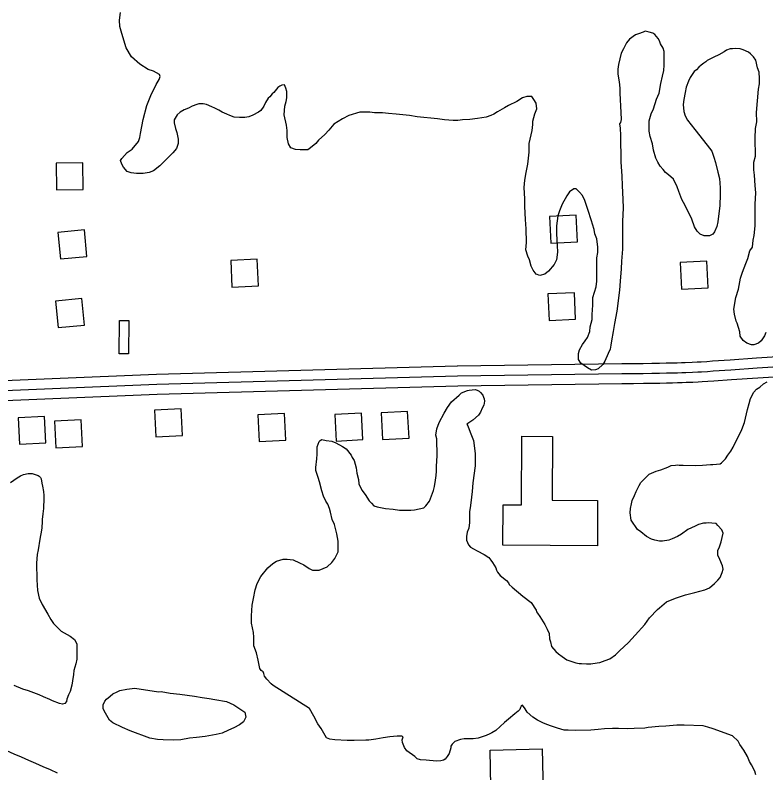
# Model space of a CAD drawing. Extents: x 3313442 to 3351311, y 721974 to 747360.
# Drawn here: x 3330551 to 3331679, y 740522 to 741661 of the extents above; entities that cross this region are included whole.
import ezdxf

# ---------------------------------------------------------------- set-up
doc = ezdxf.new("R2010")
doc.units = 0
for name, color, linetype in [('V-BLDG-OTLN', 7, 'Continuous'), ('V-ROAD-CNTR', 7, 'Continuous'), ('V-SITE-VEGE', 7, 'Continuous')]:
    doc.layers.add(name, color=color, linetype=linetype)

msp = doc.modelspace()

# ---------------------------------------------------------------- linework, layer by layer
at = {"layer": 'V-BLDG-OTLN'}
for points in [[(3330612.5, 741438.6), (3330612.9, 741398.6), (3330652.9, 741399), (3330652.4, 741439)], [(3331356, 741318.4), (3331396, 741320.4), (3331394, 741360.3), (3331354.1, 741358.4)], [(3330618.8, 741294.6), (3330658.6, 741298.4), (3330654.8, 741338.2), (3330615, 741334.4)], [(3330876.7, 741252.2), (3330916.7, 741254.2), (3330914.7, 741294.1), (3330874.8, 741292.1)], [(3331552.4, 741249.1), (3331592.4, 741251.1), (3331590.4, 741291.1), (3331550.4, 741289.1)], [(3331353.4, 741201.9), (3331393.3, 741203.9), (3331391.4, 741243.8), (3331351.4, 741241.9)], [(3330615.2, 741191.4), (3330655, 741195.1), (3330651.2, 741235), (3330611.4, 741231.2)], [(3330707.1, 741151.8), (3330707.4, 741201.8), (3330721.4, 741201.8), (3330721.1, 741151.8)], [(3330800.1, 741068.9), (3330760.2, 741066.9), (3330762.2, 741026.9), (3330802.2, 741029)], [(3330955.5, 741062), (3330915.5, 741060), (3330917.5, 741020.1), (3330957.5, 741022.1)], [(3331071.2, 741062.7), (3331031.3, 741060.7), (3331033.3, 741020.7), (3331073.2, 741022.8)], [(3331140.8, 741065.2), (3331100.9, 741063.1), (3331102.9, 741023.2), (3331142.9, 741025.2)], [(3330595, 741057.8), (3330555.1, 741055.8), (3330557.1, 741015.9), (3330597, 741017.9)], [(3330649.9, 741052.5), (3330609.9, 741050.4), (3330611.9, 741010.5), (3330651.9, 741012.5)], [(3331426, 740863.3), (3331284.1, 740864), (3331284.4, 740924.9), (3331311.7, 740924.8), (3331312.2, 741027.9), (3331358.5, 741027.6), (3331358, 740931.8), (3331426.3, 740931.5)], [(3331637.9, 740354.6), (3331420.7, 740350.2), (3331420.3, 740367.5), (3331268.5, 740364.4), (3331264.6, 740556.1), (3331343.2, 740557.8), (3331345, 740470.6), (3331382.5, 740471.4), (3331383.8, 740406.8), (3331397.1, 740407.1), (3331397.6, 740382.9), (3331419.6, 740383.4), (3331419.3, 740397.5), (3331636.9, 740402)]]:
    msp.add_lwpolyline(points, close=True, dxfattribs=at)
at = {"layer": 'V-ROAD-CNTR'}
for points in [[(3331462.8, 741137.3), (3331479.9, 741137.4), (3331494.8, 741137.5), (3331507.9, 741137.7), (3331519.3, 741137.9), (3331529.3, 741138.1), (3331538.1, 741138.3), (3331545.7, 741138.5), (3331552.4, 741138.7), (3331558.2, 741138.9), (3331568.4, 741139.4), (3331576.1, 741139.7), (3331581.8, 741140), (3331590.4, 741140.5), (3331599, 741141.1), (3331625.4, 741142.9), (3331665.2, 741145.7), (3331704.9, 741148.5)], [(3329772.4, 741079.3), (3329990.2, 741091.6), (3330304.1, 741102.2), (3330763.3, 741121.1), (3331215.4, 741133.9)], [(3331215.7, 741133.9), (3331462.6, 741137.3)], [(3331462.8, 741122.3), (3331480, 741122.4), (3331495, 741122.5), (3331508.1, 741122.7), (3331519.6, 741122.9), (3331529.7, 741123.1), (3331538.5, 741123.3), (3331546.2, 741123.5), (3331552.9, 741123.7), (3331558.8, 741123.9), (3331569.1, 741124.4), (3331576.8, 741124.7), (3331582.6, 741125), (3331591.3, 741125.5), (3331600, 741126.1), (3331626.5, 741127.9), (3331666.2, 741130.7), (3331706, 741133.5)], [(3329773.3, 741064.3), (3329990.9, 741076.6), (3330304.6, 741087.2), (3330763.8, 741106.1), (3331215.9, 741118.9)], [(3331215.9, 741118.9), (3331462.8, 741122.3)], [(3331462.9, 741107.3), (3331480.1, 741107.4), (3331495.2, 741107.5), (3331508.3, 741107.7), (3331519.9, 741107.9), (3331530, 741108.1), (3331538.9, 741108.3), (3331546.6, 741108.5), (3331553.4, 741108.7), (3331559.4, 741109), (3331569.7, 741109.4), (3331577.6, 741109.8), (3331583.4, 741110.1), (3331592.2, 741110.6), (3331601, 741111.1), (3331627.5, 741113), (3331667.3, 741115.8), (3331707, 741118.5)], [(3331216.1, 741103.9), (3331463.1, 741107.3)], [(3330042.6, 741063.3), (3330305.2, 741072.2), (3330764.3, 741091.1), (3331216.3, 741103.9)]]:
    msp.add_lwpolyline(points, dxfattribs=at)
msp.add_arc((3719291.3, 1621181.8), 962617.2, 246.1745272, 246.1858466, dxfattribs=at)
at = {"layer": 'V-SITE-VEGE'}
for points in [[(3330811.2, 741521.4), (3330804.6, 741518.5), (3330798.6, 741515.2), (3330794.4, 741511.4), (3330789.8, 741503.9), (3330789.8, 741499.2), (3330791.7, 741490.8), (3330793.7, 741484.7), (3330795.6, 741474.4), (3330795.7, 741468.3), (3330793.4, 741460.8), (3330787.8, 741454.2), (3330768.3, 741434.4), (3330758.5, 741426.8), (3330752, 741424.4), (3330743.1, 741422.9), (3330733.3, 741422.8), (3330725.3, 741424.2), (3330719.2, 741426), (3330713.5, 741432.5), (3330711.1, 741437.2), (3330709.2, 741442.3), (3330711, 741445.6), (3330718.9, 741454.6), (3330726.4, 741459.8), (3330736.1, 741471.1), (3330738, 741477.2), (3330739.3, 741482.9), (3330743.4, 741504.4), (3330748.8, 741525.1), (3330754.8, 741540.1), (3330762.6, 741556.6), (3330767.3, 741564.1), (3330768.6, 741568.8), (3330767.7, 741571.6), (3330758.7, 741576.7), (3330750.7, 741579.5), (3330738, 741587.3), (3330725.7, 741598.5), (3330717.7, 741612), (3330710.9, 741633.5), (3330708, 741643.8), (3330707.5, 741653.6), (3330709.3, 741664.9)], [(3331525.7, 741577.7), (3331526.6, 741585.7), (3331526.4, 741606.3), (3331525, 741611.5), (3331520.7, 741618), (3331519.2, 741622.2), (3331517.3, 741625.9), (3331512.6, 741632), (3331509.3, 741633.8), (3331503.7, 741635.6), (3331498, 741637), (3331494.8, 741635.6), (3331487.8, 741633.2), (3331483.1, 741631.3), (3331474.2, 741625.1), (3331469.6, 741619.4), (3331465.5, 741610.5), (3331461.8, 741603.9), (3331457.7, 741586.6), (3331456.8, 741580), (3331456.9, 741572.5), (3331458.8, 741560.8), (3331459.8, 741551.4), (3331459.9, 741543.9), (3331461.5, 741514.9), (3331461.6, 741504.1), (3331460.7, 741499.4), (3331459.3, 741497.5), (3331460.3, 741491), (3331460.9, 741480.2), (3331461.2, 741440.4), (3331462.8, 741418.9), (3331463.4, 741404.8), (3331464.5, 741383.7), (3331464.6, 741371.1), (3331463.8, 741350.9), (3331464, 741321.4), (3331463.7, 741309.2), (3331462.4, 741291.4), (3331462, 741279.7), (3331460.3, 741260.9), (3331459.5, 741247.8), (3331455, 741215.9), (3331451.9, 741197.2), (3331449.7, 741185.4), (3331447.4, 741171.4), (3331446.1, 741164.8), (3331445.2, 741158.7), (3331442.4, 741152.1), (3331437.4, 741140.8), (3331434.1, 741135.6), (3331427.2, 741129.5), (3331423, 741127.6), (3331417.3, 741127.5), (3331411.2, 741130.8), (3331401.3, 741137.7), (3331397.5, 741143.3), (3331397.5, 741152.2), (3331399.3, 741157.8), (3331403.4, 741165.8), (3331407.6, 741171.5), (3331410.9, 741176.2), (3331414.5, 741185.6), (3331415.4, 741192.2), (3331418.1, 741203.4), (3331418.1, 741210.9), (3331419.4, 741225), (3331419.3, 741236.3), (3331424.3, 741252.7), (3331425.2, 741261.1), (3331425, 741284.6), (3331425.4, 741296.3), (3331426.7, 741304.2), (3331426.6, 741312.2), (3331425.1, 741324.8), (3331422.2, 741332.3), (3331421.3, 741338.9), (3331418.9, 741346.8), (3331417.4, 741352), (3331411.6, 741368.8), (3331407.3, 741382.3), (3331403.5, 741389.8), (3331399.3, 741394.9), (3331394.1, 741400), (3331390.8, 741400), (3331384.3, 741395.3), (3331380.1, 741389.6), (3331373.2, 741376.9), (3331369, 741367), (3331366.7, 741359.5), (3331364.5, 741344.5), (3331364.6, 741332.3), (3331365.7, 741314.5), (3331365.8, 741304.7), (3331364.5, 741293.4), (3331361.2, 741285.9), (3331352.4, 741276), (3331346.8, 741271.7), (3331339.4, 741269.8), (3331334.2, 741271.6), (3331329.5, 741277.7)], [(3331632.2, 741211.7), (3331631.2, 741219.2), (3331634.3, 741236.6), (3331638, 741249.3), (3331641.1, 741265.7), (3331644.3, 741274.6), (3331649.4, 741287.8), (3331652.1, 741295.3), (3331655.3, 741306.6), (3331659, 741312.2), (3331660.3, 741322.5), (3331661.7, 741329.6), (3331663.4, 741344.1), (3331663.2, 741376.9), (3331664, 741393.8), (3331663, 741405), (3331662.4, 741420.5), (3331661.4, 741428.4), (3331661.3, 741440.1), (3331663.5, 741449.1), (3331663.3, 741476.2), (3331663.7, 741490.8), (3331665.5, 741500.6), (3331665.4, 741514.7), (3331668.4, 741549.8), (3331669.7, 741557.8), (3331669.6, 741565.8), (3331669.1, 741575.1), (3331666.7, 741581.7), (3331664.3, 741593.4), (3331660.9, 741598.5), (3331656.2, 741603.1), (3331653.4, 741605.5), (3331645.4, 741609.1), (3331640.7, 741610.5), (3331633.7, 741610.9), (3331629, 741610.4), (3331625.7, 741610.4), (3331620.1, 741608.5), (3331616.4, 741606.1), (3331608.4, 741601.4), (3331601, 741598), (3331591.2, 741592.8), (3331588.8, 741590.9), (3331586, 741589), (3331581.9, 741585.7), (3331578.6, 741582.8), (3331574.9, 741578.6), (3331571.6, 741576.2), (3331565.6, 741567.3), (3331562.8, 741561.6), (3331559.6, 741552.7), (3331557.8, 741544.7), (3331556, 741534.4), (3331555.2, 741526.9), (3331556.2, 741516.1), (3331558.1, 741509.6), (3331561.4, 741503.1), (3331572.3, 741489.1), (3331590.8, 741465.8), (3331597.9, 741456.5), (3331601.2, 741447.6), (3331603.6, 741439.7), (3331607, 741425.2), (3331609.5, 741415.4), (3331610.5, 741401.3), (3331610.6, 741391.5), (3331610.3, 741375.1), (3331607.2, 741350.2), (3331605.8, 741343.2), (3331602.1, 741335.2), (3331599.8, 741331.9), (3331594.7, 741329), (3331586.7, 741329), (3331580.6, 741331.7), (3331575.9, 741336.4), (3331572.1, 741342.9), (3331567.8, 741354.1), (3331557.8, 741375.1), (3331553, 741384), (3331548.2, 741396.1), (3331545.8, 741403.1), (3331540.6, 741414.3), (3331533, 741420.8), (3331528.3, 741424.5), (3331525, 741429.2), (3331520.3, 741433.8), (3331517, 741439.9), (3331514.1, 741446), (3331510.3, 741458.1), (3331508.8, 741467.5), (3331505.4, 741478.7), (3331503.9, 741486.7), (3331503.8, 741502.1), (3331507, 741512.5), (3331510.2, 741520.4), (3331514.8, 741534.5), (3331518.9, 741543.9), (3331521.2, 741558.5), (3331523.9, 741569.3), (3331525.7, 741577.7)], [(3331329.5, 741277.7), (3331326.6, 741283.8), (3331324.2, 741293.1), (3331321.3, 741298.7), (3331318.4, 741308.1), (3331319.3, 741319.3), (3331319.1, 741339.9), (3331318.1, 741354), (3331317, 741373.6), (3331316.9, 741384.9), (3331315.8, 741401.7), (3331316.7, 741413), (3331318.9, 741424.7), (3331321.6, 741436.9), (3331323.3, 741454.8), (3331323.7, 741467.9), (3331326.4, 741481), (3331328.2, 741487.6), (3331329.1, 741496.5), (3331329.1, 741501.7), (3331332.2, 741512.9), (3331335, 741520.4), (3331334, 741528.9), (3331330.7, 741534), (3331327.4, 741538.7), (3331319.9, 741538.6), (3331313.3, 741536.7), (3331304.9, 741531.4), (3331292.3, 741525.3), (3331286.3, 741521.5), (3331276, 741515.7), (3331270.4, 741512), (3331265.7, 741510), (3331258.7, 741507.6), (3331245.6, 741505.7), (3331234.4, 741504.2), (3331223.2, 741503.6), (3331216.1, 741502.6), (3331209.1, 741502.6), (3331196.4, 741503.9), (3331185.7, 741505.2), (3331155.2, 741508.2), (3331143.5, 741510), (3331123.3, 741512.2), (3331112, 741513), (3331103.1, 741514.4), (3331090.9, 741514.3), (3331083.9, 741515.1), (3331068.9, 741515), (3331052.6, 741510.2), (3331042.8, 741505.4), (3331029.7, 741496.9), (3331022.3, 741487.9), (3331016.2, 741481.8), (3331006.9, 741473.3), (3331002.8, 741468.1), (3330994.8, 741461.5), (3330990.7, 741458.6), (3330979.4, 741458.5), (3330972.4, 741459), (3330965.3, 741461.7), (3330961.5, 741467.8), (3330959.6, 741477.1), (3330959.5, 741487.4), (3330958.5, 741495.4), (3330955.1, 741511.3), (3330956.4, 741524), (3330958.2, 741531), (3330959.1, 741536.6), (3330959, 741546.5), (3330957.6, 741551.1), (3330955.7, 741556.3), (3330951.5, 741555.8), (3330948.7, 741554.3), (3330945.4, 741552.4), (3330943.5, 741549.6), (3330939.8, 741544.9), (3330937, 741542.5), (3330933.8, 741538.3), (3330931, 741536.4), (3330927.3, 741529.8), (3330924.5, 741524.2), (3330919.9, 741517.6), (3330916.6, 741515.2), (3330908.2, 741510.5), (3330902.2, 741508.1), (3330896.1, 741507.1), (3330888.1, 741507), (3330880.2, 741507.9), (3330873.6, 741510.2), (3330868.9, 741512), (3330861.8, 741515.2), (3330857.1, 741518), (3330851, 741521.2), (3330846.3, 741523.1), (3330838.3, 741526.8), (3330833.6, 741527.7), (3330827.1, 741527.6), (3330823.8, 741526.6), (3330816.8, 741524.2), (3330811.2, 741521.4)], [(3331679.3, 741184), (3331677.4, 741178.8), (3331672.3, 741171.3), (3331668.1, 741168), (3331661.1, 741165.6), (3331657.9, 741165.5), (3331650.8, 741167.8), (3331645.2, 741172), (3331640.9, 741178.5), (3331640.4, 741185.1), (3331636, 741197.7), (3331634.6, 741201), (3331632.2, 741211.7)], [(3331618.5, 740994.2), (3331622.2, 740999.4), (3331626.8, 741005.5), (3331630, 741011.6), (3331643.4, 741038), (3331647.1, 741048.8), (3331650.3, 741061.5), (3331651.6, 741068), (3331654.3, 741077.4), (3331656.2, 741084.5), (3331661.2, 741094.4), (3331665.4, 741098.6), (3331670.1, 741101.9), (3331675.7, 741106.7), (3331681.3, 741109.5)], [(3331014.1, 740937.8), (3331011.6, 740945.8), (3331008.3, 740959.3), (3331006.3, 740965.9), (3331003, 740976.6), (3331002.9, 740980.8), (3331004.2, 740994), (3331004.6, 741001), (3331004.6, 741012.2), (3331007.8, 741019.8), (3331009.2, 741021.6), (3331012, 741023.1), (3331018.5, 741021.7), (3331027, 741020.4), (3331032.6, 741018.1), (3331043, 741012.5), (3331048.6, 741008.8), (3331055.7, 740999.5), (3331057.6, 740995.8), (3331060.5, 740991.6), (3331063.4, 740980.4), (3331064.4, 740972.4), (3331066.8, 740963.1), (3331067.3, 740956.5), (3331072.1, 740946.7), (3331076.8, 740940.2), (3331083, 740930.9), (3331086.3, 740927.2), (3331090.1, 740923.4), (3331094.8, 740921.6), (3331107.4, 740919.4), (3331119.2, 740918.1), (3331128.5, 740916.7), (3331145.4, 740916.9), (3331151, 740917.4), (3331165.1, 740920.3), (3331168.3, 740923.1), (3331173.4, 740930.2), (3331179.4, 740946.2), (3331181.2, 740952.3), (3331182.5, 740962.1), (3331183.9, 740968.7), (3331184.3, 740975.3), (3331184.2, 740982.8), (3331185, 740998.7), (3331184.8, 741024), (3331183.4, 741029.6), (3331184.7, 741039), (3331188.4, 741048.4), (3331195.8, 741062.5), (3331200.9, 741071), (3331206.9, 741079.5), (3331218, 741089.9), (3331221.8, 741093.2), (3331230.6, 741096.5), (3331233.4, 741097), (3331242.3, 741098), (3331245.2, 741097.1), (3331248.5, 741095.7), (3331250.3, 741093.9), (3331253.7, 741089.7), (3331254.6, 741086.9), (3331256, 741084.1), (3331256.1, 741080.8), (3331255.2, 741074.7), (3331252.9, 741070), (3331250.1, 741063.9), (3331247.3, 741059.6), (3331239, 741052.1), (3331229.6, 741045.9), (3331231.1, 741043.6), (3331234.9, 741034.2), (3331239.7, 741021.6), (3331242.2, 741002), (3331242.3, 740983.2), (3331238.8, 740957.9), (3331238, 740944.8), (3331236.6, 740936.3), (3331235.3, 740923.7), (3331234, 740914.3), (3331233.6, 740903.5), (3331233.6, 740898.4), (3331232.8, 740889.9), (3331230.5, 740883.8), (3331229.1, 740877.2), (3331229.2, 740871.6), (3331232.5, 740864.6), (3331235.3, 740861.4), (3331239.6, 740858.6), (3331245.2, 740855.8), (3331255.6, 740850.3), (3331262.6, 740845.6), (3331266, 740841.5), (3331268.3, 740838.2), (3331273.1, 740830.3), (3331274.5, 740826.5), (3331275.9, 740823.7), (3331279.7, 740818.6), (3331289.6, 740811.2), (3331292.5, 740807.5), (3331293.4, 740805.1)], [(3331293.4, 740805.1), (3331297.7, 740800.9), (3331313.7, 740787.5), (3331326.4, 740777.8), (3331334, 740766.6), (3331334.5, 740763.8), (3331335.9, 740761.9), (3331339.3, 740756.8), (3331346.9, 740744.7), (3331350.7, 740737.7), (3331353.5, 740731.6), (3331354.1, 740723.2), (3331355.5, 740719), (3331357, 740711.9), (3331363.6, 740704.5), (3331367.8, 740700.8), (3331373, 740696.6), (3331380.1, 740692), (3331386.2, 740689.7), (3331393.7, 740687.4), (3331398.4, 740686.5), (3331402.1, 740686.5), (3331409.6, 740685.6), (3331416.2, 740685.7), (3331425.6, 740687.2), (3331429.8, 740687.7), (3331437.7, 740690.6), (3331444.7, 740693.4), (3331453.1, 740699.1), (3331459.2, 740705.3), (3331472.6, 740718), (3331482.9, 740728.9), (3331497.3, 740744.9), (3331504.2, 740754.8), (3331516.3, 740767.6), (3331519.5, 740769.9), (3331529.8, 740778.9), (3331543.3, 740784.6), (3331558.3, 740789.5), (3331572.3, 740792.8), (3331587.3, 740797.2), (3331594.3, 740800.1), (3331602.2, 740806.7), (3331607.3, 740811.4), (3331610.5, 740815.6), (3331613.8, 740823.2), (3331615.1, 740828.3), (3331614.1, 740833), (3331609.9, 740842.8), (3331607, 740848.9), (3331606.9, 740856.4), (3331609.7, 740861.6), (3331612, 740869.1), (3331615.2, 740882.2), (3331613.2, 740887.3), (3331607.1, 740893.9), (3331604.7, 740896.7), (3331598.2, 740897.1), (3331593.5, 740898), (3331589.3, 740897), (3331585.5, 740897), (3331578, 740895), (3331572.9, 740892.6), (3331562.2, 740887.9), (3331552.4, 740880.8), (3331546.3, 740877.4), (3331538.4, 740873.6), (3331533.2, 740871.7), (3331523.9, 740870.2), (3331519.2, 740870.2), (3331512.6, 740871.5), (3331507.5, 740873.4), (3331499.9, 740877.1), (3331491.5, 740884), (3331486.3, 740887.7), (3331476.8, 740901.7), (3331475.3, 740912.9), (3331475.7, 740919.5), (3331477.1, 740926.5), (3331478.4, 740931.2), (3331481.6, 740938.8), (3331484.4, 740944.9), (3331489, 740953.8), (3331491.3, 740958.5), (3331499.2, 740966.6), (3331503.9, 740970.8), (3331514.6, 740975.6), (3331521.6, 740977.5), (3331531.9, 740981.3), (3331537, 740983.7), (3331543.6, 740984.2), (3331546.4, 740985.2), (3331548.7, 740984.3), (3331554.8, 740984.3), (3331574, 740984), (3331583.9, 740984.6), (3331596.1, 740985.6), (3331599.8, 740985.6), (3331610.6, 740986.7), (3331612.4, 740988.1), (3331618.5, 740994.2)], [(3330544, 740958.4), (3330553.7, 740965.5), (3330558.9, 740968.4), (3330563.1, 740970.3), (3330570.5, 740971.7), (3330576.2, 740971.8), (3330580.9, 740970.4), (3330585.1, 740969), (3330587, 740968.1), (3330588.9, 740965.8), (3330589.8, 740963.9), (3330590.8, 740957.4), (3330591.8, 740952.7), (3330593.3, 740944.7), (3330593.8, 740938.7), (3330593.9, 740928.8), (3330593.4, 740925.1), (3330593.5, 740919.4), (3330592.6, 740911.5), (3330591.2, 740903), (3330591.3, 740896.5), (3330590.9, 740893.2), (3330590.9, 740890.4)], [(3331335.8, 740601.2), (3331329.2, 740605.8), (3331320.7, 740613.2), (3331317.4, 740617.9), (3331313.2, 740623.5), (3331311.3, 740622.1), (3331310.4, 740620.2), (3331309.5, 740616.9), (3331307.1, 740614.5), (3331302, 740610.8), (3331292.2, 740602.7), (3331286.2, 740597.5), (3331273.2, 740585.7), (3331267.1, 740581.9), (3331264.3, 740580.5), (3331258.7, 740578.1), (3331254.5, 740576.6), (3331246.6, 740574.2), (3331239.5, 740573.2), (3331225.5, 740573.1), (3331220.3, 740572.2), (3331211.5, 740568.8), (3331207.7, 740565), (3331205.9, 740562.2), (3331205.9, 740559.4), (3331203.2, 740550.9), (3331200.4, 740546.2), (3331197.1, 740542.4), (3331194.8, 740541), (3331190.6, 740540.1), (3331184.1, 740539.5), (3331168.6, 740540.8), (3331160.1, 740541.2), (3331155, 740543), (3331151.7, 740546.3), (3331139.4, 740555.1), (3331136.1, 740560.2), (3331132.8, 740567.7), (3331132.3, 740571.4), (3331134.1, 740576.1), (3331132.2, 740577.1), (3331125.2, 740577), (3331113.9, 740576), (3331104.1, 740574.5), (3331092.9, 740572.5), (3331082.6, 740571), (3331077.9, 740571), (3331060.6, 740570.4), (3331049.8, 740570.3), (3331031.5, 740571.6), (3331023.6, 740572.4), (3331018.8, 740574.7), (3331010.8, 740588.3), (3331006, 740595.7), (3330999.8, 740606.9), (3330993.2, 740618.6), (3330938.6, 740653.3), (3330935.7, 740655.6), (3330929.1, 740662.6), (3330925.8, 740667.2), (3330924.4, 740671), (3330923.4, 740673.8), (3330920.6, 740675.6), (3330918.7, 740678.9), (3330916.2, 740691.5), (3330913.8, 740702.3), (3330909.5, 740713), (3330909.4, 740726.1), (3330908.9, 740732.7), (3330905.9, 740746.7), (3330905.9, 740758), (3330907.1, 740773.9), (3330908.9, 740783.8), (3330911.6, 740796.9), (3330914.8, 740806.3), (3330919.9, 740817.1), (3330930.6, 740830.3), (3330938, 740836.5), (3330943.6, 740840.3), (3330953.4, 740843.2), (3330959.5, 740843.2), (3330968.9, 740841.9), (3330978.3, 740837.7), (3330984.9, 740834.5), (3330992.9, 740828.9), (3330997.6, 740826.6), (3331007.9, 740826.7), (3331014, 740829.1), (3331019.6, 740831.5), (3331027, 740838.1), (3331031.2, 740844.2), (3331036.3, 740854.1), (3331036.1, 740870.1), (3331034.2, 740881.3), (3331030.8, 740895.3), (3331027.5, 740902.8), (3331024.6, 740914), (3331023.1, 740919.2), (3331020.7, 740925.7), (3331017.9, 740930.4), (3331014.1, 740937.8)], [(3330590.9, 740890.4), (3330590.4, 740886.6), (3330587.7, 740873), (3330585.1, 740857.1), (3330583.7, 740850), (3330582.9, 740836.9), (3330583.1, 740812.1), (3330584.1, 740796.1), (3330587, 740784.5), (3330591.3, 740775.1), (3330599.9, 740760.2), (3330604.6, 740752.3), (3330608.4, 740746.2)], [(3330608.4, 740746.2), (3330619.8, 740735.1), (3330633.4, 740727.2), (3330640, 740722.1), (3330641.9, 740718.8), (3330643.4, 740715.1), (3330643.5, 740692.6), (3330642.2, 740686), (3330639, 740675.7), (3330638.6, 740669.6), (3330637.2, 740660.2), (3330635.9, 740653.7), (3330633.2, 740644.3), (3330630.9, 740639.1), (3330628.6, 740632.5), (3330628.1, 740629.2), (3330625.3, 740625.9), (3330622.1, 740625), (3330617.4, 740626.3), (3330607, 740630), (3330602.8, 740632.3), (3330593.4, 740636), (3330586.8, 740639.2), (3330578.8, 740642), (3330570.8, 740645.2), (3330562.4, 740647.9), (3330549.2, 740653)], [(3331664, 740519), (3331662.5, 740524.6), (3331657.8, 740534), (3331654.9, 740539.1), (3331651.6, 740546.6), (3331646.4, 740555.9), (3331640.2, 740564.3), (3331637.8, 740569.4), (3331628.9, 740577.3), (3331600.2, 740587.9), (3331592.2, 740590.6), (3331585.2, 740592.4), (3331556.6, 740593.6), (3331545.3, 740593.5), (3331528.9, 740592), (3331518.2, 740591.4), (3331502.2, 740589.9), (3331497.1, 740588.9), (3331481.2, 740588.3), (3331471.8, 740588.2), (3331457.7, 740588.6), (3331448.8, 740588.5), (3331436.7, 740587.9), (3331427.3, 740586.9), (3331416.1, 740585.9), (3331393.1, 740585.7), (3331382.3, 740586.1), (3331376.2, 740586.1), (3331365.9, 740588.8), (3331357, 740592), (3331349.9, 740594.3), (3331343.8, 740597), (3331335.8, 740601.2)]]:
    msp.add_lwpolyline(points, dxfattribs=at)
msp.add_lwpolyline([(3330730.6, 740649.3), (3330766.2, 740643.9), (3330770.4, 740644), (3330784, 740641.7), (3330798.1, 740640), (3330820.6, 740636.9), (3330831.9, 740635.1), (3330842.2, 740633.8), (3330851.1, 740632), (3330868.5, 740629.3), (3330879.3, 740624.2), (3330895.8, 740613.1), (3330897.7, 740605.6), (3330894, 740598.6), (3330888, 740593.8), (3330879.6, 740589.6), (3330871.6, 740586.2), (3330861.8, 740581.4), (3330852.9, 740579.5), (3330836.6, 740576.6), (3330823.5, 740575.1), (3330812.7, 740574), (3330799.6, 740571.6), (3330788.8, 740571), (3330773.4, 740571.4), (3330764.5, 740572.2), (3330753.2, 740574), (3330723.6, 740585), (3330712.3, 740590.1), (3330697.7, 740597), (3330692.5, 740601.2), (3330686.4, 740611.4), (3330683, 740618), (3330683, 740624.1), (3330685.7, 740629.7), (3330688.1, 740632.5), (3330693.7, 740637.3), (3330697.4, 740640.6), (3330703.9, 740643.9), (3330708.1, 740645.8), (3330718.4, 740647.8)], close=True, dxfattribs=at)

doc.saveas('drawing.dxf')
